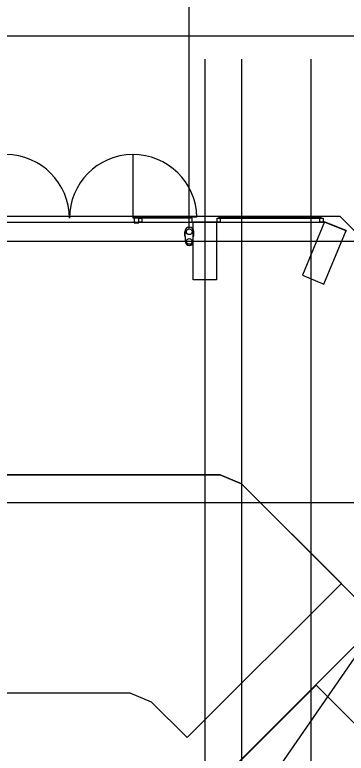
# Model space of a CAD drawing. Extents: x -264222 to -263592, y -1242345 to -1242048.
# Drawn here: x -263817.39 to -263808.81, y -1242101.22 to -1242082.08 of the extents above; entities that cross this region are included whole.
import ezdxf

# ---------------------------------------------------------------- set-up
doc = ezdxf.new("R2010")
doc.units = 0
doc.layers.add('HESCON_OSI_STAVBY_KFA', color=7, linetype='Continuous')
doc.layers.add('KFA_2D_SITUACIA_DSP', color=7, linetype='Continuous')

msp = doc.modelspace()

# ---------------------------------------------------------------- linework, layer by layer
at = {"layer": 'HESCON_OSI_STAVBY_KFA'}
for p, q in [((-263812.468, -1242083.237), (-263812.468, -1242083.237)), ((-263812.468, -1242083.237), (-263812.468, -1242246.707)), ((-263811.518, -1242083.237), (-263811.518, -1242083.237)), ((-263811.518, -1242083.237), (-263811.518, -1242246.707)), ((-263809.718, -1242083.237), (-263809.718, -1242083.237)), ((-263809.718, -1242083.237), (-263809.718, -1242246.707)), ((-263792.653, -1242087.957), (-263911.523, -1242087.957)), ((-263792.653, -1242094.732), (-263911.523, -1242094.732))]:
    msp.add_line(p, q, dxfattribs=at)
at = {"layer": 'KFA_2D_SITUACIA_DSP'}
for p, q in [((-263812.868, -1242087.632), (-263812.868, -1242076.448)), ((-263788.143, -1242082.64), (-263924.143, -1242082.64)), ((-263814.323, -1242087.357), (-263814.323, -1242085.707)), ((-263812.673, -1242087.332), (-263814.323, -1242087.332)), ((-263814.138, -1242087.332), (-263812.838, -1242087.332)), ((-263814.138, -1242087.357), (-263814.138, -1242087.332)), ((-263812.838, -1242087.332), (-263812.838, -1242087.357)), ((-263809.458, -1242087.332), (-263812.108, -1242087.332)), ((-263812.108, -1242087.332), (-263812.108, -1242087.357)), ((-263809.458, -1242087.357), (-263809.458, -1242087.332)), ((-263894.581, -1242087.457), (-263809.355, -1242087.457)), ((-263814.298, -1242087.357), (-263814.323, -1242087.357)), ((-263814.298, -1242087.357), (-263814.298, -1242087.477)), ((-263814.178, -1242087.357), (-263814.298, -1242087.357)), ((-263814.298, -1242087.477), (-263814.178, -1242087.477)), ((-263814.178, -1242087.457), (-263814.178, -1242087.357)), ((-263814.178, -1242087.357), (-263814.138, -1242087.357)), ((-263814.178, -1242087.477), (-263814.178, -1242087.357)), ((-263814.098, -1242087.457), (-263814.178, -1242087.457)), ((-263812.838, -1242087.357), (-263814.138, -1242087.357)), ((-263814.138, -1242087.357), (-263814.098, -1242087.357)), ((-263814.098, -1242087.357), (-263814.098, -1242087.457)), ((-263812.838, -1242087.357), (-263812.878, -1242087.357)), ((-263812.878, -1242087.357), (-263812.878, -1242087.457)), ((-263812.878, -1242087.457), (-263812.798, -1242087.457)), ((-263812.798, -1242087.357), (-263812.838, -1242087.357)), ((-263812.798, -1242087.457), (-263812.798, -1242087.357)), ((-263812.768, -1242088.952), (-263812.768, -1242087.452)), ((-263812.768, -1242087.452), (-263812.168, -1242087.452)), ((-263812.168, -1242087.452), (-263812.168, -1242088.952)), ((-263812.148, -1242087.457), (-263812.148, -1242087.357)), ((-263812.148, -1242087.357), (-263812.108, -1242087.357)), ((-263812.068, -1242087.457), (-263812.148, -1242087.457)), ((-263812.108, -1242087.357), (-263809.458, -1242087.357)), ((-263812.108, -1242087.357), (-263812.068, -1242087.357)), ((-263812.068, -1242087.357), (-263812.068, -1242087.457)), ((-263809.365, -1242087.447), (-263809.939, -1242088.832)), ((-263809.485, -1242087.457), (-263809.485, -1242087.357)), ((-263809.485, -1242087.357), (-263809.445, -1242087.357)), ((-263809.405, -1242087.457), (-263809.485, -1242087.457)), ((-263809.445, -1242087.357), (-263809.405, -1242087.357)), ((-263809.405, -1242087.357), (-263809.405, -1242087.457)), ((-263808.81, -1242087.676), (-263809.365, -1242087.447)), ((-263809.355, -1242087.457), (-263808.8, -1242087.687)), ((-263812.985, -1242087.707), (-263812.985, -1242087.818)), ((-263812.985, -1242087.818), (-263812.985, -1242087.707)), ((-263812.751, -1242087.818), (-263812.751, -1242087.707)), ((-263809.384, -1242089.062), (-263808.81, -1242087.676)), ((-263812.971, -1242087.832), (-263812.985, -1242087.818)), ((-263812.971, -1242087.957), (-263812.971, -1242087.832)), ((-263812.765, -1242087.832), (-263812.751, -1242087.818)), ((-263812.765, -1242087.957), (-263812.765, -1242087.832)), ((-263809.939, -1242088.832), (-263809.384, -1242089.062)), ((-263812.168, -1242088.952), (-263812.768, -1242088.952)), ((-263812.068, -1242094.007), (-263828.955, -1242094.007)), ((-263811.513, -1242094.237), (-263812.068, -1242094.007)), ((-263808.931, -1242096.82), (-263811.513, -1242094.237)), ((-263812.926, -1242100.815), (-263808.931, -1242096.82)), ((-263828.955, -1242099.657), (-263814.408, -1242099.657)), ((-263814.408, -1242099.657), (-263813.854, -1242099.887)), ((-263813.854, -1242099.887), (-263812.926, -1242100.815))]:
    msp.add_line(p, q, dxfattribs=at)
for points in [[(-263794.893, -1242227.382), (-263808.968, -1242241.457), (-263894.968, -1242241.457), (-263909.043, -1242227.382), (-263909.043, -1242196.333), (-263914.143, -1242196.333), (-263914.143, -1242132.433), (-263909.043, -1242132.433), (-263909.043, -1242101.382), (-263894.968, -1242087.307), (-263808.968, -1242087.307), (-263794.893, -1242101.382), (-263794.893, -1242227.382)], [(-263909.043, -1242125.432), (-263902.343, -1242125.432), (-263902.343, -1242104.482), (-263902.112, -1242103.927), (-263898.54, -1242100.355), (-263895.995, -1242097.81), (-263892.423, -1242094.238), (-263891.868, -1242094.007), (-263812.071, -1242094.007), (-263811.513, -1242094.238), (-263801.823, -1242103.927), (-263801.593, -1242104.482), (-263801.593, -1242224.282), (-263801.824, -1242224.838), (-263805.392, -1242228.407)], [(-263812.269, -1242108.085), (-263809.87, -1242107.09), (-263811.006, -1242105.954), (-263805.4, -1242100.352), (-263807.949, -1242097.803), (-263813.552, -1242103.408), (-263814.689, -1242102.272), (-263815.683, -1242104.672), (-263812.269, -1242108.085)], [(-263805.395, -1242100.355), (-263807.941, -1242097.809), (-263813.618, -1242106.02), (-263805.402, -1242100.365)], [(-263887.916, -1242104.332), (-263816.02, -1242104.332), (-263815.675, -1242104.677), (-263814.681, -1242102.277), (-263813.545, -1242103.413), (-263809.585, -1242099.454), (-263807.039, -1242101.999), (-263810.999, -1242105.959), (-263809.862, -1242107.096), (-263812.262, -1242108.09), (-263811.918, -1242108.434), (-263811.918, -1242220.33)]]:
    msp.add_lwpolyline(points, dxfattribs=at)
msp.add_lwpolyline([(-263828.955, -1242094.007), (-263828.955, -1242099.657), (-263814.408, -1242099.657), (-263813.854, -1242099.887), (-263812.926, -1242100.815), (-263808.931, -1242096.82), (-263811.513, -1242094.237), (-263812.068, -1242094.007)], close=True, dxfattribs=at)
for centre in [(-263812.868, -1242087.707), (-263812.868, -1242087.957)]:
    msp.add_circle(centre, 0.075, dxfattribs=at)
for centre, radius, start, end in [((-263817.623, -1242087.357), 1.65, 0, 179.1318), ((-263814.323, -1242087.357), 1.65, 0.8682, 180), ((-263812.868, -1242087.707), 0.117, 0, 180), ((-263812.868, -1242087.957), 0.103, 180, 0)]:
    msp.add_arc(centre, radius, start, end, dxfattribs=at)

doc.saveas('drawing.dxf')
